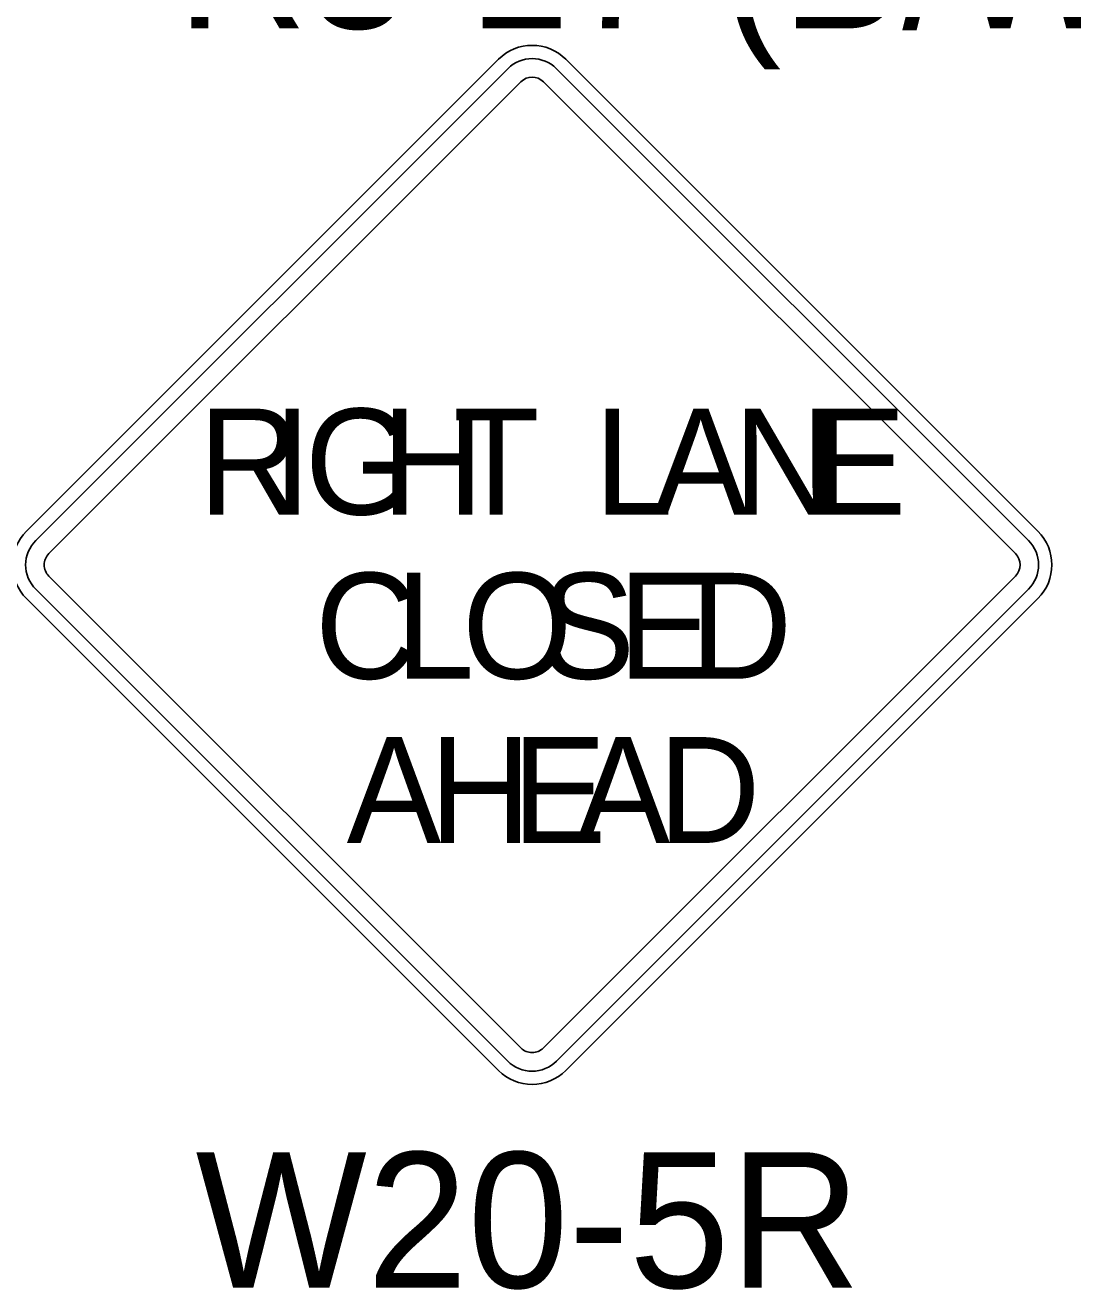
# Model space of a CAD drawing. Extents: x 99958 to 100176, y 99935 to 100011.
# Drawn here: x 100144.479 to 100145.035, y 99972.657 to 99973.328 of the extents above; entities that cross this region are included whole.
import ezdxf

# ---------------------------------------------------------------- set-up
doc = ezdxf.new("R2010")
doc.units = 0
doc.layers.add('TR_SN_ConstructionSigns', color=7, linetype='Continuous')

msp = doc.modelspace()

# ---------------------------------------------------------------- linework, layer by layer
at = {"layer": 'TR_SN_ConstructionSigns'}
for p, q in [((100144.72994, 99973.31008), (100144.47936, 99973.0595)), ((100145.01632, 99973.0595), (100144.76574, 99973.31008)), ((100144.73491, 99973.30511), (100144.48433, 99973.05453)), ((100145.01134, 99973.05453), (100144.76076, 99973.30511)), ((100144.49129, 99973.04757), (100144.74187, 99973.29815)), ((100144.7538, 99973.29815), (100145.00438, 99973.04757)), ((100144.74187, 99972.78505), (100144.49129, 99973.03563)), ((100145.00438, 99973.03563), (100144.7538, 99972.78505)), ((100144.48433, 99973.02867), (100144.73491, 99972.77809)), ((100144.76076, 99972.77809), (100145.01134, 99973.02867)), ((100144.47936, 99973.0237), (100144.72994, 99972.77312)), ((100144.76574, 99972.77312), (100145.01632, 99973.0237))]:
    msp.add_line(p, q, dxfattribs=at)
for centre, radius, start, end in [((100144.74784, 99973.29218), 0.02531, 45, 135), ((100144.74784, 99973.29218), 0.01828, 45, 135), ((100144.74784, 99973.29218), 0.00844, 45, 135), ((100144.49726, 99973.0416), 0.02531, 135, 225.00001), ((100144.49726, 99973.0416), 0.01828, 135, 225.00001), ((100144.99842, 99973.0416), 0.01828, 315.00002, 45), ((100144.99842, 99973.0416), 0.02531, 315.00001, 45.00001), ((100144.49726, 99973.0416), 0.00844, 135, 225.00001), ((100144.99842, 99973.0416), 0.00844, 315.00002, 45), ((100144.74784, 99972.79102), 0.00844, 225.00001, 315.00002), ((100144.74784, 99972.79102), 0.01828, 225.00001, 315.00002), ((100144.74784, 99972.79102), 0.02531, 225.00001, 315.00001)]:
    msp.add_arc(centre, radius, start, end, dxfattribs=at)

# ---------------------------------------------------------------- texts
for s, p in [('R3-17 (B/W)', (100144.55905, 99973.32645)), ('W20-5R', (100144.56918, 99972.65771))]:
    msp.add_text(s, height=0.072, rotation=360, dxfattribs=at).set_placement(p)
for s, p in [('R', (100144.57065, 99973.06832)), ('I', (100144.61001, 99973.06832)), ('G', (100144.62712, 99973.06832)), ('H', (100144.66787, 99973.06832)), ('T', (100144.70584, 99973.06832)), ('L', (100144.78074, 99973.06832)), ('A', (100144.8122, 99973.06832)), ('N', (100144.85467, 99973.06832)), ('E', (100144.89634, 99973.06832)), ('C', (100144.63252, 99972.98113)), ('L', (100144.67527, 99972.98113)), ('O', (100144.71071, 99972.98113)), ('S', (100144.75234, 99972.98113)), ('E', (100144.7934, 99972.98113)), ('D', (100144.83165, 99972.98113)), ('A', (100144.6494, 99972.89394)), ('H', (100144.69327, 99972.89394)), ('E', (100144.73715, 99972.89394)), ('A', (100144.7709, 99972.89394)), ('D', (100144.81477, 99972.89394))]:
    msp.add_text(s, height=0.05625, dxfattribs=at).set_placement(p)

doc.saveas('drawing.dxf')
